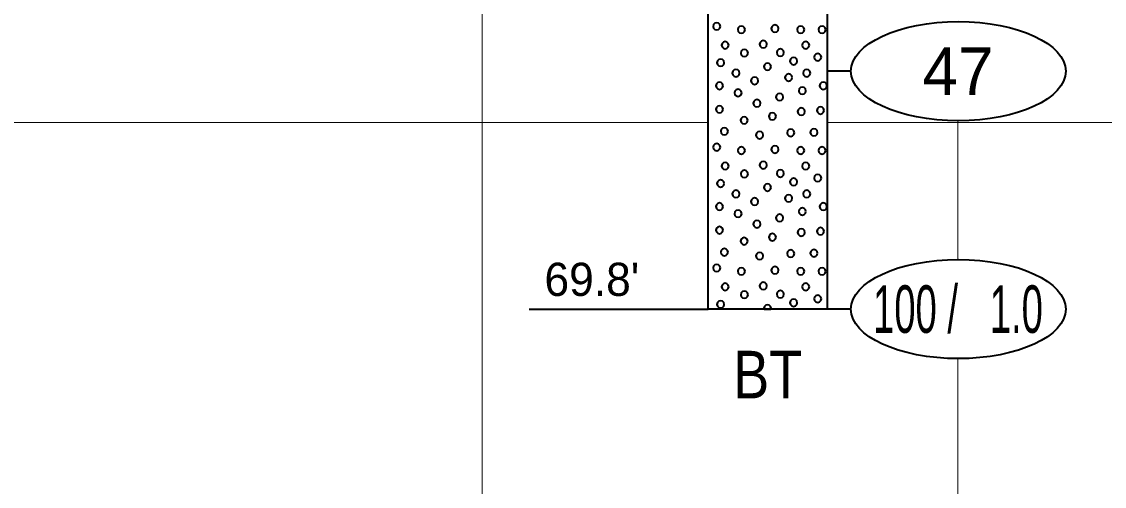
# Model space of a CAD drawing. Extents: x -582 to 653, y -817 to -3.
# Drawn here: x -185.45 to -162.69, y -263.12 to -253.35 of the extents above; entities that cross this region are included whole.
import ezdxf
from ezdxf.enums import TextEntityAlignment as Align

# ---------------------------------------------------------------- set-up
doc = ezdxf.new("R2010")
doc.units = 0
doc.header["$LTSCALE"] = 0.4
doc.layers.add('27', color=7, linetype='Continuous', lineweight=40)
doc.layers.add('7', color=7, linetype='Continuous', lineweight=13)

msp = doc.modelspace()

# ---------------------------------------------------------------- linework, layer by layer
at = {"layer": '27'}
for p, q in [((-168.0156, -254.3929), (-168.5156, -254.3929)), ((-174.783, -259.3929), (-171.0156, -259.3929)), ((-168.0156, -259.3929), (-168.5156, -259.3929))]:
    msp.add_line(p, q, dxfattribs=at)
for points in [[(-171.0156, -251.0929), (-168.5156, -251.0929), (-168.5156, -259.3929), (-171.0156, -259.3929)], [(-170.7613, -253.4494), (-170.7715, -253.4113), (-170.7994, -253.3834), (-170.8375, -253.3732), (-170.8756, -253.3834), (-170.9034, -253.4113), (-170.9137, -253.4494), (-170.9034, -253.4875), (-170.8756, -253.5154), (-170.8375, -253.5256), (-170.7994, -253.5154), (-170.7715, -253.4875)], [(-170.2426, -253.5193), (-170.2528, -253.4812), (-170.2807, -253.4533), (-170.3188, -253.4431), (-170.3569, -253.4533), (-170.3848, -253.4812), (-170.395, -253.5193), (-170.3848, -253.5574), (-170.3569, -253.5853), (-170.3188, -253.5955), (-170.2807, -253.5853), (-170.2528, -253.5574)], [(-169.5383, -253.4964), (-169.5485, -253.4583), (-169.5764, -253.4304), (-169.6145, -253.4202), (-169.6526, -253.4304), (-169.6805, -253.4583), (-169.6907, -253.4964), (-169.6805, -253.5345), (-169.6526, -253.5624), (-169.6145, -253.5726), (-169.5764, -253.5624), (-169.5485, -253.5345)], [(-168.9955, -253.5193), (-169.0057, -253.4812), (-169.0336, -253.4533), (-169.0717, -253.4431), (-169.1098, -253.4533), (-169.1376, -253.4812), (-169.1479, -253.5193), (-169.1376, -253.5574), (-169.1098, -253.5853), (-169.0717, -253.5955), (-169.0336, -253.5853), (-169.0057, -253.5574)], [(-168.5454, -253.5193), (-168.5556, -253.4812), (-168.5835, -253.4533), (-168.6216, -253.4431), (-168.6597, -253.4533), (-168.6876, -253.4812), (-168.6978, -253.5193), (-168.6876, -253.5574), (-168.6597, -253.5853), (-168.6216, -253.5955), (-168.5835, -253.5853), (-168.5556, -253.5574)], [(-169.7827, -253.826), (-169.7929, -253.7879), (-169.8208, -253.76), (-169.8589, -253.7498), (-169.897, -253.76), (-169.9249, -253.7879), (-169.9351, -253.826), (-169.9249, -253.8641), (-169.897, -253.8919), (-169.8589, -253.9022), (-169.8208, -253.8919), (-169.7929, -253.8641)], [(-170.5837, -253.8455), (-170.5939, -253.8074), (-170.6218, -253.7796), (-170.6599, -253.7693), (-170.698, -253.7796), (-170.7259, -253.8074), (-170.7361, -253.8455), (-170.7259, -253.8836), (-170.698, -253.9115), (-170.6599, -253.9217), (-170.6218, -253.9115), (-170.5939, -253.8836)], [(-170.1788, -254.0108), (-170.189, -253.9727), (-170.2169, -253.9448), (-170.255, -253.9346), (-170.2931, -253.9448), (-170.321, -253.9727), (-170.3312, -254.0108), (-170.321, -254.0489), (-170.2931, -254.0768), (-170.255, -254.087), (-170.2169, -254.0768), (-170.189, -254.0489)], [(-169.4237, -254.0018), (-169.4339, -253.9637), (-169.4618, -253.9358), (-169.4999, -253.9256), (-169.538, -253.9358), (-169.5659, -253.9637), (-169.5761, -254.0018), (-169.5659, -254.0399), (-169.538, -254.0678), (-169.4999, -254.078), (-169.4618, -254.0678), (-169.4339, -254.0399)], [(-168.8891, -253.8456), (-168.8993, -253.8075), (-168.9272, -253.7796), (-168.9653, -253.7694), (-169.0034, -253.7796), (-169.0313, -253.8075), (-169.0415, -253.8456), (-169.0313, -253.8837), (-169.0034, -253.9116), (-168.9653, -253.9218), (-168.9272, -253.9116), (-168.8993, -253.8837)], [(-170.6799, -254.2134), (-170.6901, -254.1753), (-170.718, -254.1474), (-170.7561, -254.1372), (-170.7942, -254.1474), (-170.8221, -254.1753), (-170.8323, -254.2134), (-170.8221, -254.2515), (-170.7942, -254.2794), (-170.7561, -254.2896), (-170.718, -254.2794), (-170.6901, -254.2515)], [(-169.1455, -254.1791), (-169.1557, -254.141), (-169.1836, -254.1131), (-169.2217, -254.1029), (-169.2598, -254.1131), (-169.2877, -254.141), (-169.2979, -254.1791), (-169.2877, -254.2172), (-169.2598, -254.2451), (-169.2217, -254.2553), (-169.1836, -254.2451), (-169.1557, -254.2172)], [(-168.6382, -254.0977), (-168.6484, -254.0596), (-168.6763, -254.0317), (-168.7144, -254.0215), (-168.7525, -254.0317), (-168.7804, -254.0596), (-168.7906, -254.0977), (-168.7804, -254.1358), (-168.7525, -254.1637), (-168.7144, -254.1739), (-168.6763, -254.1637), (-168.6484, -254.1358)], [(-170.357, -254.4321), (-170.3672, -254.394), (-170.3951, -254.3661), (-170.4332, -254.3559), (-170.4713, -254.3661), (-170.4992, -254.394), (-170.5094, -254.4321), (-170.4992, -254.4702), (-170.4713, -254.498), (-170.4332, -254.5083), (-170.3951, -254.498), (-170.3672, -254.4702)], [(-169.6938, -254.2966), (-169.704, -254.2585), (-169.7319, -254.2306), (-169.77, -254.2204), (-169.8081, -254.2306), (-169.836, -254.2585), (-169.8462, -254.2966), (-169.836, -254.3347), (-169.8081, -254.3626), (-169.77, -254.3728), (-169.7319, -254.3626), (-169.704, -254.3347)], [(-168.8683, -254.4321), (-168.8785, -254.394), (-168.9064, -254.3661), (-168.9445, -254.3559), (-168.9826, -254.3661), (-169.0105, -254.394), (-169.0207, -254.4321), (-169.0105, -254.4702), (-168.9826, -254.498), (-168.9445, -254.5083), (-168.9064, -254.498), (-168.8785, -254.4702)], [(-170.7028, -254.6977), (-170.713, -254.6596), (-170.7409, -254.6318), (-170.779, -254.6215), (-170.8171, -254.6318), (-170.845, -254.6596), (-170.8552, -254.6977), (-170.845, -254.7358), (-170.8171, -254.7637), (-170.779, -254.7739), (-170.7409, -254.7637), (-170.713, -254.7358)], [(-169.9654, -254.5935), (-169.9756, -254.5554), (-170.0035, -254.5275), (-170.0416, -254.5173), (-170.0797, -254.5275), (-170.1076, -254.5554), (-170.1178, -254.5935), (-170.1076, -254.6316), (-170.0797, -254.6595), (-170.0416, -254.6697), (-170.0035, -254.6595), (-169.9756, -254.6316)], [(-169.2497, -254.5249), (-169.2599, -254.4868), (-169.2878, -254.4589), (-169.3259, -254.4487), (-169.364, -254.4589), (-169.3919, -254.4868), (-169.4021, -254.5249), (-169.3919, -254.563), (-169.364, -254.5908), (-169.3259, -254.6011), (-169.2878, -254.5908), (-169.2599, -254.563)], [(-168.5225, -254.6977), (-168.5328, -254.6596), (-168.5606, -254.6318), (-168.5987, -254.6215), (-168.6368, -254.6318), (-168.6647, -254.6596), (-168.6749, -254.6977), (-168.6647, -254.7358), (-168.6368, -254.7637), (-168.5987, -254.7739), (-168.5606, -254.7637), (-168.5328, -254.7358)], [(-170.3112, -254.8478), (-170.3214, -254.8097), (-170.3493, -254.7818), (-170.3874, -254.7716), (-170.4255, -254.7818), (-170.4534, -254.8097), (-170.4636, -254.8478), (-170.4534, -254.8859), (-170.4255, -254.9137), (-170.3874, -254.924), (-170.3493, -254.9137), (-170.3214, -254.8859)], [(-169.4391, -254.9355), (-169.4493, -254.8974), (-169.4772, -254.8695), (-169.5153, -254.8593), (-169.5534, -254.8695), (-169.5813, -254.8974), (-169.5915, -254.9355), (-169.5813, -254.9736), (-169.5534, -255.0015), (-169.5153, -255.0117), (-169.4772, -255.0015), (-169.4493, -254.9736)], [(-168.9611, -254.802), (-168.9713, -254.7639), (-168.9992, -254.736), (-169.0373, -254.7258), (-169.0754, -254.736), (-169.1033, -254.7639), (-169.1135, -254.802), (-169.1033, -254.8401), (-169.0754, -254.868), (-169.0373, -254.8782), (-168.9992, -254.868), (-168.9713, -254.8401)], [(-170.7028, -255.1935), (-170.713, -255.1554), (-170.7409, -255.1276), (-170.779, -255.1173), (-170.8171, -255.1276), (-170.845, -255.1554), (-170.8552, -255.1935), (-170.845, -255.2316), (-170.8171, -255.2595), (-170.779, -255.2697), (-170.7409, -255.2595), (-170.713, -255.2316)], [(-169.9171, -255.0664), (-169.9273, -255.0283), (-169.9552, -255.0004), (-169.9933, -254.9902), (-170.0314, -255.0004), (-170.0593, -255.0283), (-170.0695, -255.0664), (-170.0593, -255.1045), (-170.0314, -255.1324), (-169.9933, -255.1426), (-169.9552, -255.1324), (-169.9273, -255.1045)], [(-170.1841, -255.4249), (-170.1943, -255.3868), (-170.2222, -255.3589), (-170.2603, -255.3487), (-170.2984, -255.3589), (-170.3263, -255.3868), (-170.3365, -255.4249), (-170.3263, -255.463), (-170.2984, -255.4909), (-170.2603, -255.5011), (-170.2222, -255.4909), (-170.1943, -255.463)], [(-169.5891, -255.341), (-169.5993, -255.3029), (-169.6272, -255.275), (-169.6653, -255.2648), (-169.7034, -255.275), (-169.7313, -255.3029), (-169.7415, -255.341), (-169.7313, -255.3791), (-169.7034, -255.407), (-169.6653, -255.4172), (-169.6272, -255.407), (-169.5993, -255.3791)], [(-168.984, -255.2406), (-168.9942, -255.2025), (-169.0221, -255.1746), (-169.0602, -255.1644), (-169.0983, -255.1746), (-169.1262, -255.2025), (-169.1364, -255.2406), (-169.1262, -255.2787), (-169.0983, -255.3066), (-169.0602, -255.3168), (-169.0221, -255.3066), (-168.9942, -255.2787)], [(-168.5798, -255.2164), (-168.59, -255.1783), (-168.6179, -255.1504), (-168.656, -255.1402), (-168.6941, -255.1504), (-168.7219, -255.1783), (-168.7322, -255.2164), (-168.7219, -255.2545), (-168.6941, -255.2824), (-168.656, -255.2926), (-168.6179, -255.2824), (-168.59, -255.2545)], [(-170.5998, -255.6563), (-170.61, -255.6182), (-170.6379, -255.5903), (-170.676, -255.5801), (-170.7141, -255.5903), (-170.742, -255.6182), (-170.7522, -255.6563), (-170.742, -255.6944), (-170.7141, -255.7223), (-170.676, -255.7325), (-170.6379, -255.7223), (-170.61, -255.6944)], [(-169.8612, -255.7364), (-169.8714, -255.6983), (-169.8993, -255.6704), (-169.9374, -255.6602), (-169.9755, -255.6704), (-170.0034, -255.6983), (-170.0136, -255.7364), (-170.0034, -255.7745), (-169.9755, -255.8024), (-169.9374, -255.8126), (-169.8993, -255.8024), (-169.8714, -255.7745)], [(-169.2039, -255.6855), (-169.2142, -255.6474), (-169.242, -255.6195), (-169.2801, -255.6093), (-169.3182, -255.6195), (-169.3461, -255.6474), (-169.3563, -255.6855), (-169.3461, -255.7236), (-169.3182, -255.7515), (-169.2801, -255.7617), (-169.242, -255.7515), (-169.2142, -255.7236)], [(-168.7183, -255.6779), (-168.7285, -255.6398), (-168.7564, -255.6119), (-168.7945, -255.6017), (-168.8326, -255.6119), (-168.8605, -255.6398), (-168.8707, -255.6779), (-168.8605, -255.716), (-168.8326, -255.7439), (-168.7945, -255.7541), (-168.7564, -255.7439), (-168.7285, -255.716)], [(-170.7613, -255.9894), (-170.7715, -255.9513), (-170.7994, -255.9234), (-170.8375, -255.9132), (-170.8756, -255.9234), (-170.9034, -255.9513), (-170.9137, -255.9894), (-170.9034, -256.0275), (-170.8756, -256.0554), (-170.8375, -256.0656), (-170.7994, -256.0554), (-170.7715, -256.0275)], [(-170.2426, -256.0593), (-170.2528, -256.0212), (-170.2807, -255.9933), (-170.3188, -255.9831), (-170.3569, -255.9933), (-170.3848, -256.0212), (-170.395, -256.0593), (-170.3848, -256.0974), (-170.3569, -256.1253), (-170.3188, -256.1355), (-170.2807, -256.1253), (-170.2528, -256.0974)], [(-169.5383, -256.0364), (-169.5485, -255.9983), (-169.5764, -255.9704), (-169.6145, -255.9602), (-169.6526, -255.9704), (-169.6805, -255.9983), (-169.6907, -256.0364), (-169.6805, -256.0745), (-169.6526, -256.1024), (-169.6145, -256.1126), (-169.5764, -256.1024), (-169.5485, -256.0745)], [(-168.9955, -256.0593), (-169.0057, -256.0212), (-169.0336, -255.9933), (-169.0717, -255.9831), (-169.1098, -255.9933), (-169.1376, -256.0212), (-169.1479, -256.0593), (-169.1376, -256.0974), (-169.1098, -256.1253), (-169.0717, -256.1355), (-169.0336, -256.1253), (-169.0057, -256.0974)], [(-168.5454, -256.0593), (-168.5556, -256.0212), (-168.5835, -255.9933), (-168.6216, -255.9831), (-168.6597, -255.9933), (-168.6876, -256.0212), (-168.6978, -256.0593), (-168.6876, -256.0974), (-168.6597, -256.1253), (-168.6216, -256.1355), (-168.5835, -256.1253), (-168.5556, -256.0974)], [(-170.5837, -256.3855), (-170.5939, -256.3474), (-170.6218, -256.3196), (-170.6599, -256.3093), (-170.698, -256.3196), (-170.7259, -256.3474), (-170.7361, -256.3855), (-170.7259, -256.4236), (-170.698, -256.4515), (-170.6599, -256.4617), (-170.6218, -256.4515), (-170.5939, -256.4236)], [(-170.1788, -256.5508), (-170.189, -256.5127), (-170.2169, -256.4848), (-170.255, -256.4746), (-170.2931, -256.4848), (-170.321, -256.5127), (-170.3312, -256.5508), (-170.321, -256.5889), (-170.2931, -256.6168), (-170.255, -256.627), (-170.2169, -256.6168), (-170.189, -256.5889)], [(-169.7827, -256.366), (-169.7929, -256.3279), (-169.8208, -256.3), (-169.8589, -256.2898), (-169.897, -256.3), (-169.9249, -256.3279), (-169.9351, -256.366), (-169.9249, -256.4041), (-169.897, -256.4319), (-169.8589, -256.4422), (-169.8208, -256.4319), (-169.7929, -256.4041)], [(-169.4237, -256.5418), (-169.4339, -256.5037), (-169.4618, -256.4758), (-169.4999, -256.4656), (-169.538, -256.4758), (-169.5659, -256.5037), (-169.5761, -256.5418), (-169.5659, -256.5799), (-169.538, -256.6078), (-169.4999, -256.618), (-169.4618, -256.6078), (-169.4339, -256.5799)], [(-168.8891, -256.3856), (-168.8993, -256.3475), (-168.9272, -256.3196), (-168.9653, -256.3094), (-169.0034, -256.3196), (-169.0313, -256.3475), (-169.0415, -256.3856), (-169.0313, -256.4237), (-169.0034, -256.4516), (-168.9653, -256.4618), (-168.9272, -256.4516), (-168.8993, -256.4237)], [(-170.6799, -256.7534), (-170.6901, -256.7153), (-170.718, -256.6874), (-170.7561, -256.6772), (-170.7942, -256.6874), (-170.8221, -256.7153), (-170.8323, -256.7534), (-170.8221, -256.7915), (-170.7942, -256.8194), (-170.7561, -256.8296), (-170.718, -256.8194), (-170.6901, -256.7915)], [(-169.1455, -256.7191), (-169.1557, -256.681), (-169.1836, -256.6531), (-169.2217, -256.6429), (-169.2598, -256.6531), (-169.2877, -256.681), (-169.2979, -256.7191), (-169.2877, -256.7572), (-169.2598, -256.7851), (-169.2217, -256.7953), (-169.1836, -256.7851), (-169.1557, -256.7572)], [(-168.6382, -256.6377), (-168.6484, -256.5996), (-168.6763, -256.5717), (-168.7144, -256.5615), (-168.7525, -256.5717), (-168.7804, -256.5996), (-168.7906, -256.6377), (-168.7804, -256.6758), (-168.7525, -256.7037), (-168.7144, -256.7139), (-168.6763, -256.7037), (-168.6484, -256.6758)], [(-170.357, -256.9721), (-170.3672, -256.934), (-170.3951, -256.9061), (-170.4332, -256.8959), (-170.4713, -256.9061), (-170.4992, -256.934), (-170.5094, -256.9721), (-170.4992, -257.0102), (-170.4713, -257.038), (-170.4332, -257.0483), (-170.3951, -257.038), (-170.3672, -257.0102)], [(-169.6938, -256.8366), (-169.704, -256.7985), (-169.7319, -256.7706), (-169.77, -256.7604), (-169.8081, -256.7706), (-169.836, -256.7985), (-169.8462, -256.8366), (-169.836, -256.8747), (-169.8081, -256.9026), (-169.77, -256.9128), (-169.7319, -256.9026), (-169.704, -256.8747)], [(-168.8683, -256.9721), (-168.8785, -256.934), (-168.9064, -256.9061), (-168.9445, -256.8959), (-168.9826, -256.9061), (-169.0105, -256.934), (-169.0207, -256.9721), (-169.0105, -257.0102), (-168.9826, -257.038), (-168.9445, -257.0483), (-168.9064, -257.038), (-168.8785, -257.0102)], [(-170.7028, -257.2377), (-170.713, -257.1996), (-170.7409, -257.1718), (-170.779, -257.1615), (-170.8171, -257.1718), (-170.845, -257.1996), (-170.8552, -257.2377), (-170.845, -257.2758), (-170.8171, -257.3037), (-170.779, -257.3139), (-170.7409, -257.3037), (-170.713, -257.2758)], [(-169.9654, -257.1335), (-169.9756, -257.0954), (-170.0035, -257.0675), (-170.0416, -257.0573), (-170.0797, -257.0675), (-170.1076, -257.0954), (-170.1178, -257.1335), (-170.1076, -257.1716), (-170.0797, -257.1995), (-170.0416, -257.2097), (-170.0035, -257.1995), (-169.9756, -257.1716)], [(-169.2497, -257.0649), (-169.2599, -257.0268), (-169.2878, -256.9989), (-169.3259, -256.9887), (-169.364, -256.9989), (-169.3919, -257.0268), (-169.4021, -257.0649), (-169.3919, -257.103), (-169.364, -257.1308), (-169.3259, -257.1411), (-169.2878, -257.1308), (-169.2599, -257.103)], [(-168.5225, -257.2377), (-168.5328, -257.1996), (-168.5606, -257.1718), (-168.5987, -257.1615), (-168.6368, -257.1718), (-168.6647, -257.1996), (-168.6749, -257.2377), (-168.6647, -257.2758), (-168.6368, -257.3037), (-168.5987, -257.3139), (-168.5606, -257.3037), (-168.5328, -257.2758)], [(-170.3112, -257.3878), (-170.3214, -257.3497), (-170.3493, -257.3218), (-170.3874, -257.3116), (-170.4255, -257.3218), (-170.4534, -257.3497), (-170.4636, -257.3878), (-170.4534, -257.4259), (-170.4255, -257.4537), (-170.3874, -257.464), (-170.3493, -257.4537), (-170.3214, -257.4259)], [(-169.4391, -257.4755), (-169.4493, -257.4374), (-169.4772, -257.4095), (-169.5153, -257.3993), (-169.5534, -257.4095), (-169.5813, -257.4374), (-169.5915, -257.4755), (-169.5813, -257.5136), (-169.5534, -257.5415), (-169.5153, -257.5517), (-169.4772, -257.5415), (-169.4493, -257.5136)], [(-168.9611, -257.342), (-168.9713, -257.3039), (-168.9992, -257.276), (-169.0373, -257.2658), (-169.0754, -257.276), (-169.1033, -257.3039), (-169.1135, -257.342), (-169.1033, -257.3801), (-169.0754, -257.408), (-169.0373, -257.4182), (-168.9992, -257.408), (-168.9713, -257.3801)], [(-169.9171, -257.6064), (-169.9273, -257.5683), (-169.9552, -257.5404), (-169.9933, -257.5302), (-170.0314, -257.5404), (-170.0593, -257.5683), (-170.0695, -257.6064), (-170.0593, -257.6445), (-170.0314, -257.6724), (-169.9933, -257.6826), (-169.9552, -257.6724), (-169.9273, -257.6445)], [(-170.7028, -257.7335), (-170.713, -257.6954), (-170.7409, -257.6676), (-170.779, -257.6573), (-170.8171, -257.6676), (-170.845, -257.6954), (-170.8552, -257.7335), (-170.845, -257.7716), (-170.8171, -257.7995), (-170.779, -257.8097), (-170.7409, -257.7995), (-170.713, -257.7716)], [(-169.5891, -257.881), (-169.5993, -257.8429), (-169.6272, -257.815), (-169.6653, -257.8048), (-169.7034, -257.815), (-169.7313, -257.8429), (-169.7415, -257.881), (-169.7313, -257.9191), (-169.7034, -257.947), (-169.6653, -257.9572), (-169.6272, -257.947), (-169.5993, -257.9191)], [(-168.984, -257.7806), (-168.9942, -257.7425), (-169.0221, -257.7146), (-169.0602, -257.7044), (-169.0983, -257.7146), (-169.1262, -257.7425), (-169.1364, -257.7806), (-169.1262, -257.8187), (-169.0983, -257.8466), (-169.0602, -257.8568), (-169.0221, -257.8466), (-168.9942, -257.8187)], [(-168.5798, -257.7564), (-168.59, -257.7183), (-168.6179, -257.6904), (-168.656, -257.6802), (-168.6941, -257.6904), (-168.7219, -257.7183), (-168.7322, -257.7564), (-168.7219, -257.7945), (-168.6941, -257.8224), (-168.656, -257.8326), (-168.6179, -257.8224), (-168.59, -257.7945)], [(-170.1841, -257.9649), (-170.1943, -257.9268), (-170.2222, -257.8989), (-170.2603, -257.8887), (-170.2984, -257.8989), (-170.3263, -257.9268), (-170.3365, -257.9649), (-170.3263, -258.003), (-170.2984, -258.0309), (-170.2603, -258.0411), (-170.2222, -258.0309), (-170.1943, -258.003)], [(-170.5998, -258.1963), (-170.61, -258.1582), (-170.6379, -258.1303), (-170.676, -258.1201), (-170.7141, -258.1303), (-170.742, -258.1582), (-170.7522, -258.1963), (-170.742, -258.2344), (-170.7141, -258.2623), (-170.676, -258.2725), (-170.6379, -258.2623), (-170.61, -258.2344)], [(-169.8612, -258.2764), (-169.8714, -258.2383), (-169.8993, -258.2104), (-169.9374, -258.2002), (-169.9755, -258.2104), (-170.0034, -258.2383), (-170.0136, -258.2764), (-170.0034, -258.3145), (-169.9755, -258.3424), (-169.9374, -258.3526), (-169.8993, -258.3424), (-169.8714, -258.3145)], [(-169.2039, -258.2255), (-169.2142, -258.1874), (-169.242, -258.1595), (-169.2801, -258.1493), (-169.3182, -258.1595), (-169.3461, -258.1874), (-169.3563, -258.2255), (-169.3461, -258.2636), (-169.3182, -258.2915), (-169.2801, -258.3017), (-169.242, -258.2915), (-169.2142, -258.2636)], [(-168.7183, -258.2179), (-168.7285, -258.1798), (-168.7564, -258.1519), (-168.7945, -258.1417), (-168.8326, -258.1519), (-168.8605, -258.1798), (-168.8707, -258.2179), (-168.8605, -258.256), (-168.8326, -258.2839), (-168.7945, -258.2941), (-168.7564, -258.2839), (-168.7285, -258.256)], [(-170.7613, -258.5294), (-170.7715, -258.4913), (-170.7994, -258.4634), (-170.8375, -258.4532), (-170.8756, -258.4634), (-170.9034, -258.4913), (-170.9137, -258.5294), (-170.9034, -258.5675), (-170.8756, -258.5954), (-170.8375, -258.6056), (-170.7994, -258.5954), (-170.7715, -258.5675)], [(-170.2426, -258.5993), (-170.2528, -258.5612), (-170.2807, -258.5333), (-170.3188, -258.5231), (-170.3569, -258.5333), (-170.3848, -258.5612), (-170.395, -258.5993), (-170.3848, -258.6374), (-170.3569, -258.6653), (-170.3188, -258.6755), (-170.2807, -258.6653), (-170.2528, -258.6374)], [(-169.5383, -258.5764), (-169.5485, -258.5383), (-169.5764, -258.5104), (-169.6145, -258.5002), (-169.6526, -258.5104), (-169.6805, -258.5383), (-169.6907, -258.5764), (-169.6805, -258.6145), (-169.6526, -258.6424), (-169.6145, -258.6526), (-169.5764, -258.6424), (-169.5485, -258.6145)], [(-168.9955, -258.5993), (-169.0057, -258.5612), (-169.0336, -258.5333), (-169.0717, -258.5231), (-169.1098, -258.5333), (-169.1376, -258.5612), (-169.1479, -258.5993), (-169.1376, -258.6374), (-169.1098, -258.6653), (-169.0717, -258.6755), (-169.0336, -258.6653), (-169.0057, -258.6374)], [(-168.5454, -258.5993), (-168.5556, -258.5612), (-168.5835, -258.5333), (-168.6216, -258.5231), (-168.6597, -258.5333), (-168.6876, -258.5612), (-168.6978, -258.5993), (-168.6876, -258.6374), (-168.6597, -258.6653), (-168.6216, -258.6755), (-168.5835, -258.6653), (-168.5556, -258.6374)], [(-170.5837, -258.9255), (-170.5939, -258.8874), (-170.6218, -258.8596), (-170.6599, -258.8493), (-170.698, -258.8596), (-170.7259, -258.8874), (-170.7361, -258.9255), (-170.7259, -258.9636), (-170.698, -258.9915), (-170.6599, -259.0017), (-170.6218, -258.9915), (-170.5939, -258.9636)], [(-169.7827, -258.906), (-169.7929, -258.8679), (-169.8208, -258.84), (-169.8589, -258.8298), (-169.897, -258.84), (-169.9249, -258.8679), (-169.9351, -258.906), (-169.9249, -258.9441), (-169.897, -258.9719), (-169.8589, -258.9822), (-169.8208, -258.9719), (-169.7929, -258.9441)], [(-168.8891, -258.9256), (-168.8993, -258.8875), (-168.9272, -258.8596), (-168.9653, -258.8494), (-169.0034, -258.8596), (-169.0313, -258.8875), (-169.0415, -258.9256), (-169.0313, -258.9637), (-169.0034, -258.9916), (-168.9653, -259.0018), (-168.9272, -258.9916), (-168.8993, -258.9637)], [(-170.6799, -259.2934), (-170.6901, -259.2553), (-170.718, -259.2274), (-170.7561, -259.2172), (-170.7942, -259.2274), (-170.8221, -259.2553), (-170.8323, -259.2934), (-170.8221, -259.3315), (-170.7942, -259.3594), (-170.7561, -259.3696), (-170.718, -259.3594), (-170.6901, -259.3315)], [(-170.1788, -259.0908), (-170.189, -259.0527), (-170.2169, -259.0248), (-170.255, -259.0146), (-170.2931, -259.0248), (-170.321, -259.0527), (-170.3312, -259.0908), (-170.321, -259.1289), (-170.2931, -259.1568), (-170.255, -259.167), (-170.2169, -259.1568), (-170.189, -259.1289)], [(-169.4237, -259.0818), (-169.4339, -259.0437), (-169.4618, -259.0158), (-169.4999, -259.0056), (-169.538, -259.0158), (-169.5659, -259.0437), (-169.5761, -259.0818), (-169.5659, -259.1199), (-169.538, -259.1478), (-169.4999, -259.158), (-169.4618, -259.1478), (-169.4339, -259.1199)], [(-169.1455, -259.2591), (-169.1557, -259.221), (-169.1836, -259.1931), (-169.2217, -259.1829), (-169.2598, -259.1931), (-169.2877, -259.221), (-169.2979, -259.2591), (-169.2877, -259.2972), (-169.2598, -259.3251), (-169.2217, -259.3353), (-169.1836, -259.3251), (-169.1557, -259.2972)], [(-168.6382, -259.1777), (-168.6484, -259.1396), (-168.6763, -259.1117), (-168.7144, -259.1015), (-168.7525, -259.1117), (-168.7804, -259.1396), (-168.7906, -259.1777), (-168.7804, -259.2158), (-168.7525, -259.2437), (-168.7144, -259.2539), (-168.6763, -259.2437), (-168.6484, -259.2158)], [(-169.6938, -259.3766), (-169.704, -259.3385), (-169.7319, -259.3106), (-169.77, -259.3004), (-169.8081, -259.3106), (-169.836, -259.3385), (-169.8462, -259.3766), (-169.8418, -259.3929), (-169.6982, -259.3929)]]:
    msp.add_lwpolyline(points, close=True, dxfattribs=at)
for centre in [(-165.7583, -254.3929), (-165.7583, -259.3929)]:
    msp.add_ellipse(centre, major_axis=(2.2574, 0), ratio=0.461538, dxfattribs=at)
at = {"layer": '7'}
for p, q in [((-175.7656, -315.4816), (-175.7656, -169.1034)), ((-202.3744, -255.4729), (-171.0156, -255.4729)), ((-168.5156, -255.4729), (-141.0156, -255.4729)), ((-165.7656, -258.351), (-165.7656, -255.4347)), ((-165.7656, -315.4816), (-165.7656, -260.4347))]:
    msp.add_line(p, q, dxfattribs=at)

# ---------------------------------------------------------------- texts
at = {"layer": '27'}
msp.add_text('47', height=1, dxfattribs=at).set_placement((-165.7656, -254.8929), align=Align.CENTER)
msp.add_text("69.8'", height=0.6976, dxfattribs=at).set_placement((-174.4589, -259.1165))
for s, width, p in [('100 /   1.0', 0.6, (-165.7656, -259.8929)), ('BT', 0.85, (-169.7656, -261.2698))]:
    msp.add_text(s, height=1, dxfattribs=dict(at, width=width)).set_placement(p, align=Align.CENTER)

doc.saveas('drawing.dxf')
